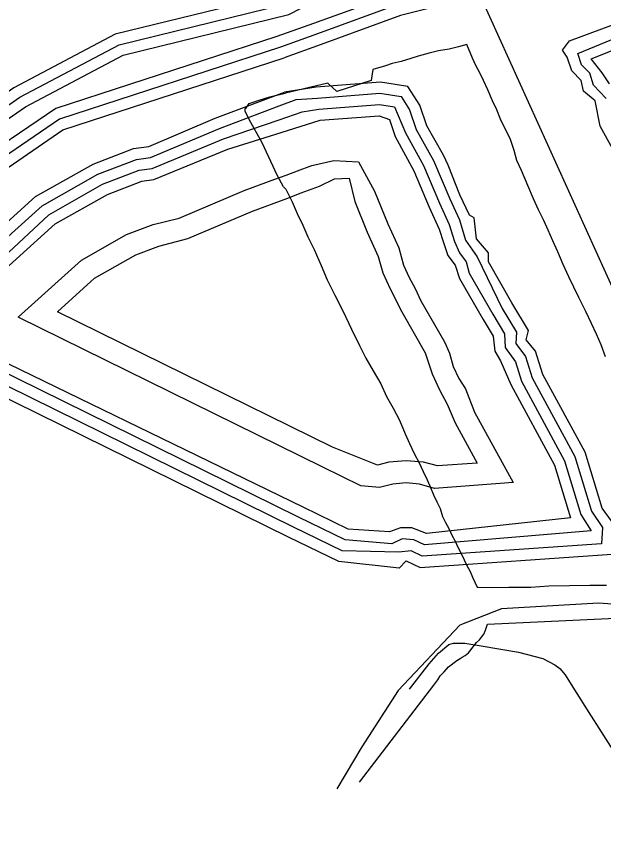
# Model space of a CAD drawing. Extents: x 2260773 to 2342389, y 552869 to 618546.
# Drawn here: x 2297350 to 2299462, y 575994 to 578990 of the extents above; entities that cross this region are included whole.
import ezdxf

# ---------------------------------------------------------------- set-up
doc = ezdxf.new("R2010")
doc.units = 0
for name, color, linetype in [('Exist Hydrographic Buffer Line', 7, 'Continuous'), ('Exist Hydrographic Lake Shore', 7, 'Continuous'), ('Exist Hydrographic Misc Water Feature', 7, 'Continuous'), ('Exist Hydrographic River Shore', 7, 'Continuous'), ('Exist Road Non-System Type 51', 7, 'Continuous'), ('Exist Road Primary NC Attributed', 7, 'Continuous')]:
    doc.layers.add(name, color=color, linetype=linetype)

msp = doc.modelspace()

# ---------------------------------------------------------------- linework, layer by layer
at = {"layer": 'Exist Hydrographic Buffer Line'}
for points in [[(2296612.5, 578178.9), (2297360.9, 578699.9), (2297718.3, 578889), (2298320.5, 579036.3), (2298684.1, 579226.3), (2299727.2, 579533.2), (2299793.1, 579560.9), (2300157.6, 579611.6), (2300867.3, 579578.6), (2301645.5, 579388.8), (2301915.1, 579278), (2302124, 579135.4), (2302277, 578931.1), (2302463.4, 578496.9), (2302527.4, 578430.9), (2302677.5, 578176), (2303727.1, 577108.2), (2303903.9, 576918.9), (2304150.2, 576693.6), (2304426.2, 576456.1), (2304701.8, 576152.7), (2304792.4, 576024), (2304953.6, 575800.4)], [(2296621.9, 578140), (2297381.8, 578665.7), (2297732.7, 578851.4), (2298330, 578997.5), (2298699.3, 579189), (2299738.5, 579494.8), (2299776, 579518.7), (2300159.2, 579571.5), (2300861.5, 579538.8), (2301633.4, 579350.6), (2301895.8, 579242.6), (2302096, 579106.1), (2302242.4, 578911), (2302414.8, 578475.1)], [(2302414.8, 578475.1), (2302210.6, 578878.7), (2302020.3, 579092.6), (2301634, 579268.3), (2300680.3, 579429.8), (2299996.2, 579390.7), (2298712.6, 579072.3), (2298419, 578965.6), (2298286.9, 578918), (2297491.3, 578659.1), (2297164.7, 578438.7)], [(2304581.4, 575980.1), (2304050.1, 576582.4), (2303274.6, 577333.7), (2302654.1, 577998.3), (2302595.7, 578079.2), (2302513.2, 578191.5), (2302174.9, 578860.6), (2301990.8, 579065.7), (2301618, 579231.6), (2300673.5, 579390.2), (2299998.5, 579350.7), (2298722, 579033.5), (2298432.5, 578928), (2298300, 578880.1), (2297503.4, 578621), (2297187.2, 578405.7)], [(2299472.3, 578695.1), (2299427.2, 578743.7), (2299413.7, 578786.5), (2299383.7, 578817.1), (2299369.8, 578857.3), (2299763.7, 579018.9)], [(2299484.4, 578748.6), (2299458.2, 578788.1), (2299418.6, 578838.8), (2299773.5, 578979.8)], [(2296971.3, 577885.3), (2297441.5, 578309.6), (2297642, 578423.1), (2297780.6, 578476.3), (2297831.7, 578483.5), (2298079.8, 578587.1), (2298295.3, 578668.6), (2298355.8, 578691.4), (2298432.9, 578696.5), (2298657.8, 578714.1), (2298733.9, 578702.1), (2298764.7, 578654.2), (2298788.1, 578584.4), (2298850.6, 578472.7), (2298909, 578334.4), (2298943.7, 578258.6), (2298966.2, 578186.2), (2299008.1, 578125.8), (2299098.3, 577939.9), (2299150, 577854.5), (2299146.5, 577813.7), (2299182, 577766.8), (2299205.7, 577690), (2299359.9, 577406.9), (2299419.8, 577209.9), (2299459.2, 577152.2), (2299455.3, 577093), (2298809.8, 577048.6)], [(2298817.8, 577089.3), (2298779.2, 577107.3), (2298738, 577111), (2298700.5, 577093.5), (2298532.6, 577107), (2298364.2, 577188.9), (2297011.5, 577854.5), (2297465.1, 578276.9), (2297659.2, 578386.9), (2297790.9, 578437.3), (2297837.2, 578443.9), (2298094.8, 578550), (2298294.9, 578618.6), (2298378.2, 578647.1), (2298437.8, 578656.8), (2298656, 578673.9), (2298709.9, 578665.4), (2298750.3, 578571.7), (2298814.9, 578454.2), (2298871.7, 578319.4), (2298907.2, 578241.9), (2298926.5, 578181.4), (2298944.3, 578139.9), (2298968.1, 578107.4), (2298978.8, 578067.5), (2299063.8, 577919.9), (2299106.7, 577848.4), (2299108.8, 577800), (2299146.3, 577747.4), (2299167.6, 577678.3), (2299322.8, 577391.3), (2299381.5, 577198.2), (2299418.2, 577140.3), (2298817.8, 577089.3)], [(2298825.6, 577129.9), (2298772.7, 577150.4), (2298731.3, 577150.4), (2298692.1, 577136.1), (2298543.8, 577146), (2298381.6, 577224.8), (2297066, 577863.1), (2297488.4, 578244.3), (2297676.3, 578350.6), (2297800.9, 578398.3), (2297843, 578404.3), (2298109.5, 578512.8), (2298301.5, 578573), (2298442.5, 578617), (2298654.6, 578633.7), (2298692.1, 578619.4), (2298712.2, 578559), (2298779.4, 578435.7), (2298834.8, 578304.4), (2298871.1, 578225.2), (2298886.7, 578176.7), (2298902.1, 578130.9), (2298928.9, 578095.8), (2298944.1, 578047.4), (2299029, 577899.9), (2299065.1, 577840.1), (2299071.2, 577786.3), (2299091.5, 577751.1), (2299129.3, 577666.4), (2299285.7, 577375.8), (2299343.3, 577186.6), (2298825.6, 577129.9)], [(2298854.7, 577292.3), (2298800.6, 577307.9), (2298752, 577312.2), (2298703.6, 577307.9), (2298656.2, 577295.3), (2298588.9, 577301.9), (2298452, 577368.5), (2297354.9, 577908.3), (2297582.8, 578113.7), (2297744.7, 578205.5), (2297841.5, 578242.4), (2297935.2, 578265.2), (2298168.8, 578364.2), (2298279.3, 578404.9), (2298320.5, 578420), (2298361.3, 578435.1), (2298412.4, 578454), (2298492, 578472.8), (2298580.5, 578467.3), (2298637.8, 578361.6), (2298686.1, 578244.6), (2298725.5, 578158.4), (2298742.9, 578095.2), (2298763.4, 578050.9), (2298785, 578011.6), (2298805.5, 577967.5), (2298890.6, 577820.1), (2298908.2, 577778.7), (2298920.9, 577731.6), (2298941.4, 577687.4), (2298966.4, 577651.3), (2298998.4, 577567.3), (2299137.5, 577313.4), (2298854.7, 577292.3)], [(2298864.9, 577373.2), (2298814.5, 577386.7), (2298752, 577392.2), (2298689.4, 577386.7), (2298648.8, 577375.8), (2298487.2, 577440.4), (2297496.2, 577928), (2297629.7, 578048.4), (2297778.8, 578132.9), (2297861.4, 578164.5), (2297966.4, 578191.6), (2298198.5, 578289.9), (2298322, 578336.2), (2298374.3, 578355.8), (2298440.5, 578380.6), (2298494, 578405.9), (2298546.9, 578408.5), (2298566.8, 578324.5), (2298612.3, 578214.6), (2298651.7, 578127.4), (2298667.7, 578067.8), (2298694.3, 578010.9), (2298736, 577927.6), (2298821.1, 577780.1), (2298845.7, 577704.3), (2298872.3, 577647.4), (2298900, 577595.7), (2298928.3, 577528.9), (2299008.1, 577383), (2298864.9, 577373.2)], [(2298809.8, 577048.6), (2298769.6, 577068.2), (2298726.3, 577062.8), (2298521.3, 577068), (2298346.6, 577152.9), (2296971.7, 577829.4)]]:
    msp.add_lwpolyline(points, dxfattribs=at)
at = {"layer": 'Exist Hydrographic Lake Shore'}
for points in [[(2299655, 578174.5), (2299638, 578255.9), (2299451, 578596.2), (2299432.9, 578687.3), (2299390.9, 578721.8), (2299382.9, 578760.7), (2299349.1, 578795.5), (2299332.1, 578844), (2299315, 578869.6), (2299340.1, 578903.4), (2299754.1, 579058), (2299894.9, 579076.8), (2299971, 579050.3)], [(2299500, 577164.1), (2299458, 577221.5), (2299397.1, 577422.5), (2299244.1, 577701.8), (2299218, 577786.1), (2299184, 577827.4), (2299193, 577860.5), (2299133, 577959.9), (2299048.1, 578107.4), (2299048.1, 578140.2), (2299006, 578190.9), (2298997, 578266), (2298980, 578275.3), (2298945.9, 578349.3), (2298903.1, 578455.9), (2298886.1, 578491.3), (2298826, 578597.2), (2298801, 578671.6), (2298757.9, 578738.8), (2298659.3, 578754.4), (2298428.2, 578736.3), (2298314, 578717.7)], [(2297825.9, 578523.1), (2298065, 578624.3), (2298314, 578717.7)], [(2298328.9, 577117), (2296931.9, 577804.4), (2296930.9, 577902.8), (2297417.9, 578342.3), (2297625, 578459.5), (2297770.8, 578515.2), (2297825.9, 578523.1)], [(2298752, 577032.1), (2298726.9, 577004.9), (2298510, 577029), (2298328.9, 577117)], [(2298752, 577032.1), (2298802, 577008), (2299493, 577055.5)]]:
    msp.add_lwpolyline(points, dxfattribs=at)
at = {"layer": 'Exist Hydrographic Misc Water Feature'}
for points in [[(2299126.6, 578551.8), (2299112, 578579.6), (2299091.7, 578621.1), (2299079.2, 578655.1), (2299063.2, 578687.1), (2299046.4, 578726.9), (2299030.4, 578760.5), (2299017.9, 578788.4), (2299003.6, 578814.5), (2298991.5, 578840.2), (2298970.8, 578890), (2298940.8, 578881.5), (2298907.2, 578873.2), (2298869, 578866.7), (2298835, 578858.5), (2298795.4, 578847.8), (2298769.4, 578839.6), (2298733.7, 578829.2), (2298701.7, 578821), (2298677.7, 578812.8), (2298632, 578800.3), (2298626.5, 578760.1), (2298503, 578720.8), (2298470.6, 578750.4), (2298317.3, 578715.1)], [(2298318.9, 578369.3), (2298310.5, 578377.9), (2298288.5, 578417.3), (2298234, 578536.2), (2298187, 578619.9), (2298172.9, 578649.6), (2298172.9, 578659.7), (2298177, 578663.6), (2298186.4, 578677.6), (2298222.5, 578690), (2298261.1, 578701.6), (2298301.3, 578711), (2298317.3, 578715.1)], [(2299470.5, 577766), (2299454.3, 577809.4), (2299437.9, 577847.6), (2299419.4, 577885.3), (2299399.1, 577928.9), (2299374.5, 577978.8), (2299356.3, 578016.4), (2299337.8, 578054.1), (2299317.1, 578098.2), (2299298.8, 578143.9), (2299280.4, 578183.6), (2299264, 578221.3), (2299247.6, 578257), (2299229.1, 578295.1), (2299210.7, 578334.8), (2299190.2, 578382.5), (2299167.6, 578436.1), (2299151, 578471.9), (2299140.9, 578507.9), (2299126.6, 578551.8)], [(2298318.9, 578369.3), (2298341.2, 578323.4), (2298359.9, 578281.6), (2298380, 578239.6), (2298398.7, 578197.9), (2298421.2, 578152.3), (2298445.6, 578094.7), (2298468, 578042.7), (2298494.8, 577987.2), (2298525.6, 577929.4), (2298555.9, 577866), (2298584.6, 577806.2), (2298607.2, 577760.6), (2298633.6, 577714.9), (2298660.5, 577669), (2298680.8, 577623.4), (2298705, 577581.6), (2298727.6, 577538.1), (2298748.1, 577488.3), (2298764.5, 577454.2), (2298780.7, 577418.6), (2298799.3, 577384.9), (2298813.5, 577352.8), (2298827.6, 577323.1), (2298840.1, 577295.3), (2298850.2, 577269.4), (2298862.5, 577243.7), (2298875.2, 577219.8), (2298883.2, 577191.8), (2298893.7, 577170), (2298905.5, 577147.9), (2298917.9, 577122.2), (2298928.3, 577102.3), (2298938.2, 577080.6), (2298948.6, 577060.8), (2298960.7, 577035), (2298971, 577014.8), (2298983.1, 576993.1), (2298991.3, 576973.2), (2299007.9, 576937.5), (2299060, 576935.7), (2299121.7, 576936.5), (2299201.6, 576937.5), (2299265.8, 576942), (2299339.8, 576943.1), (2299413.5, 576943.7), (2299473.5, 576944.4)], [(2304155.1, 574914), (2304062.2, 574982.5), (2303727.1, 575185.5), (2303391.1, 575424.6), (2302378.1, 575928.5), (2302202, 576036.2), (2301716, 576311.9), (2301356.1, 576527.1), (2301029.1, 576704.2), (2300954, 576720.8), (2300770.1, 576811.8), (2300519.1, 576841.1), (2300420.1, 576814.1), (2300128.1, 576805.6), (2300028, 576837.7), (2299445, 576879.7), (2299095, 576859), (2298945.9, 576800.5), (2298723.1, 576565.1), (2298592, 576362.9), (2298502, 576211.6)], [(2298583.8, 576235.3), (2298851.6, 576583.9), (2298865.8, 576604), (2298875.2, 576618), (2298879.3, 576622.2), (2298889.6, 576632.1), (2298904.9, 576650.4), (2298934.5, 576672.7), (2298947, 576680.6), (2298954.4, 576684.8), (2298964.8, 576690.9), (2298976.5, 576700.9), (2298986.3, 576713.2), (2298996.4, 576725.5), (2299006, 576737.4), (2299016.3, 576747.6), (2299023.9, 576757.4), (2299031.5, 576767.6), (2299037.6, 576781.7), (2299045.2, 576803.7), (2299608.9, 576830), (2300072.3, 576846.9)]]:
    msp.add_lwpolyline(points, dxfattribs=at)
at = {"layer": 'Exist Hydrographic River Shore'}
for points in [[(2298310.9, 579075.2), (2297703.9, 578926.8), (2297340, 578734.1), (2296603, 578217.8), (2296204, 578120.9), (2295622, 578050.7), (2295181, 578036.6), (2294429.9, 578179.8), (2292832.9, 578874.5), (2291910.8, 579490), (2291474.9, 579820.2), (2291046.9, 580088), (2290862, 580295), (2290673.9, 580767.8), (2290621.9, 581027.9), (2290367.8, 581498.7), (2290266.9, 581582.8)], [(2305665.1, 574624), (2305656.1, 574666.2), (2305226.1, 575177.1), (2305007.1, 575440.6), (2304889.2, 575563.9), (2304551, 575953.9), (2304020.2, 576555.9), (2303246.1, 577305.6), (2302623.1, 577972.8), (2302563.1, 578055.8), (2302479, 578170.5), (2302139, 578842.6), (2301961, 579038.8), (2301602, 579194.9), (2300666.9, 579350.8), (2300000.9, 579310.8), (2298731.7, 578994.6), (2298446.2, 578890.4), (2298312.9, 578842.3)], [(2296365, 577881.5), (2296398, 577923.5), (2296712.9, 578018.8), (2297035.9, 578212.3), (2297210, 578372.8), (2297515.9, 578583), (2298312.9, 578842.3)]]:
    msp.add_lwpolyline(points, dxfattribs=at)
at = {"layer": 'Exist Road Non-System Type 51'}
msp.add_lwpolyline([(2298764.1, 576569.7), (2298834.8, 576661.3), (2298868.6, 576699.9), (2298905.5, 576730.4), (2298923.2, 576735.3), (2298963.9, 576735.1), (2299022.8, 576725.6), (2299156.2, 576703.1), (2299244.6, 576679.8), (2299288, 576657.3), (2299305.7, 576644.4), (2299324.9, 576621.9), (2299345.8, 576586.5), (2299402.1, 576499.7), (2299524.2, 576306.8), (2299609.4, 576170.9), (2299704.2, 576005.3), (2299821.5, 575777), (2299903.4, 575591.3)], dxfattribs=at)
at = {"layer": 'Exist Road Primary NC Attributed'}
msp.add_lwpolyline([(2300459.9, 576531), (2300296.1, 576684.6), (2300177.4, 576794.9), (2300103.9, 576869.8), (2300008.5, 576988.5), (2299945.9, 577079.1), (2299885.9, 577176.9), (2299793.1, 577349.2), (2299541, 577914.6), (2299054, 578989.7), (2298973.6, 579167.3)], dxfattribs=at)

doc.saveas('drawing.dxf')
